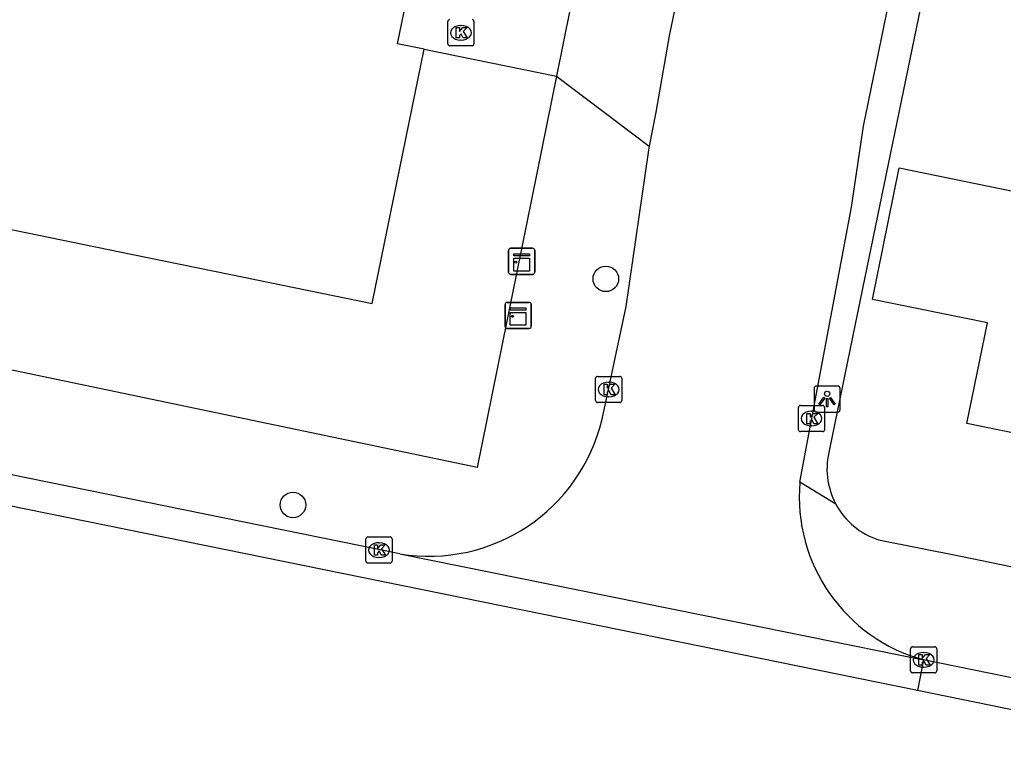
# Model space of a CAD drawing. Extents: x 158087 to 159494, y 382905 to 383981.
# Drawn here: x 158768.84 to 158806.52, y 382994.16 to 383022.51 of the extents above; entities that cross this region are included whole.
import ezdxf

# ---------------------------------------------------------------- set-up
doc = ezdxf.new("R2010")
doc.units = 0
for name, color, linetype in [('IMGEO_Boom', 7, 'Continuous'), ('IMGEO_Kast', 7, 'Continuous'), ('IMGEO_Kolk', 7, 'Continuous'), ('IMGEO_Lichtpunt', 7, 'Continuous'), ('IMGEO_Pand', 7, 'Continuous'), ('IMGEO_Rijbaan_lokaal_gesloten', 7, 'Continuous'), ('IMGEO_Rijbaan_lokaal_open', 7, 'Continuous'), ('IMGEO_Voetpad_open', 7, 'Continuous')]:
    doc.layers.add(name, color=color, linetype=linetype)

msp = doc.modelspace()

# ---------------------------------------------------------------- linework, layer by layer
at = {"layer": 'IMGEO_Boom'}
for centre in [(158791.292, 383012.591), (158779.309, 383003.935)]:
    msp.add_circle(centre, 0.489, dxfattribs=at)
at = {"layer": 'IMGEO_Kast'}
for p, q in [((158787.645, 383013.764), (158788.486, 383013.764)), ((158788.486, 383013.764), (158787.645, 383013.764)), ((158787.57, 383012.839), (158787.57, 383013.68)), ((158787.57, 383013.68), (158787.57, 383012.839)), ((158788.57, 383013.689), (158788.57, 383012.848)), ((158788.57, 383012.848), (158788.57, 383013.689)), ((158788.495, 383012.764), (158787.654, 383012.764)), ((158787.654, 383012.764), (158788.495, 383012.764)), ((158787.434, 383010.767), (158787.434, 383011.608)), ((158787.434, 383011.608), (158787.434, 383010.767)), ((158787.509, 383011.692), (158788.35, 383011.692)), ((158788.35, 383011.692), (158787.509, 383011.692)), ((158788.434, 383011.617), (158788.434, 383010.776)), ((158788.434, 383010.776), (158788.434, 383011.617)), ((158788.359, 383010.692), (158787.518, 383010.692)), ((158787.518, 383010.692), (158788.359, 383010.692))]:
    msp.add_line(p, q, dxfattribs=at)
for points in [[(158787.765, 383013.554), (158788.365, 383013.554), (158788.365, 383013.469), (158787.765, 383013.469), (158787.765, 383013.554)], [(158787.765, 383013.379), (158788.365, 383013.379), (158788.365, 383012.89), (158787.765, 383012.89), (158787.765, 383013.379)], [(158787.629, 383011.482), (158788.229, 383011.482), (158788.229, 383011.397), (158787.629, 383011.397), (158787.629, 383011.482)], [(158787.629, 383011.307), (158788.229, 383011.307), (158788.229, 383010.818), (158787.629, 383010.818), (158787.629, 383011.307)]]:
    msp.add_lwpolyline(points, dxfattribs=at)
for centre in [(158787.849, 383013.228), (158787.713, 383011.156)]:
    msp.add_circle(centre, 0.0377, dxfattribs=at)
for centre, start, end in [((158787.648, 383013.686), 92.4484, 184.2845), ((158787.648, 383013.686), 92.4484, 184.2845), ((158788.492, 383013.686), 2.4484, 94.2845), ((158788.492, 383013.686), 2.4484, 94.2845), ((158787.648, 383012.842), 182.4484, 274.2845), ((158787.648, 383012.842), 182.4484, 274.2845), ((158788.492, 383012.842), 272.4484, 4.2845), ((158788.492, 383012.842), 272.4484, 4.2845), ((158787.512, 383011.614), 92.4484, 184.2845), ((158787.512, 383011.614), 92.4484, 184.2845), ((158788.356, 383011.614), 2.4484, 94.2845), ((158788.356, 383011.614), 2.4484, 94.2845), ((158787.512, 383010.77), 182.4484, 274.2845), ((158787.512, 383010.77), 182.4484, 274.2845), ((158788.356, 383010.77), 272.4484, 4.2845), ((158788.356, 383010.77), 272.4484, 4.2845)]:
    msp.add_arc(centre, 0.0779, start, end, dxfattribs=at)
at = {"layer": 'IMGEO_Kolk'}
for p, q in [((158785.24, 383021.588), (158785.24, 383022.44)), ((158786.241, 383022.44), (158786.241, 383021.588)), ((158785.728, 383022.294), (158785.753, 383022.294)), ((158785.751, 383021.734), (158785.726, 383021.734)), ((158786.167, 383021.514), (158785.315, 383021.514)), ((158790.977, 383008.857), (158791.829, 383008.857)), ((158790.902, 383007.931), (158790.902, 383008.783)), ((158791.39, 383008.637), (158791.415, 383008.637)), ((158791.903, 383008.783), (158791.903, 383007.931)), ((158791.413, 383008.077), (158791.388, 383008.077)), ((158791.829, 383007.857), (158790.977, 383007.857)), ((158798.743, 383007.742), (158799.595, 383007.742)), ((158798.668, 383006.816), (158798.668, 383007.668)), ((158799.156, 383007.522), (158799.181, 383007.522)), ((158799.669, 383007.668), (158799.669, 383006.816)), ((158799.179, 383006.962), (158799.154, 383006.962)), ((158799.595, 383006.742), (158798.743, 383006.742)), ((158782.105, 383001.782), (158782.105, 383002.634)), ((158782.18, 383002.708), (158783.032, 383002.708)), ((158782.593, 383002.488), (158782.618, 383002.488)), ((158783.106, 383002.634), (158783.106, 383001.782)), ((158783.032, 383001.708), (158782.18, 383001.708)), ((158782.616, 383001.928), (158782.591, 383001.928)), ((158802.964, 382997.579), (158802.964, 382998.431)), ((158803.039, 382998.505), (158803.891, 382998.505)), ((158803.452, 382998.285), (158803.477, 382998.285)), ((158803.965, 382998.431), (158803.965, 382997.579)), ((158803.475, 382997.725), (158803.45, 382997.725)), ((158803.891, 382997.505), (158803.039, 382997.505))]:
    msp.add_line(p, q, dxfattribs=at)
for points in [[(158785.24, 383021.588), (158785.24, 383022.44)], [(158786.241, 383022.44), (158786.241, 383021.588)], [(158785.561, 383022.214), (158785.684, 383022.214), (158785.684, 383022.063), (158785.814, 383022.214), (158785.978, 383022.214), (158785.832, 383022.063), (158785.985, 383021.814), (158785.833, 383021.814), (158785.748, 383021.978), (158785.684, 383021.911), (158785.684, 383021.814), (158785.561, 383021.814), (158785.561, 383022.214)], [(158786.167, 383021.514), (158785.315, 383021.514)], [(158790.977, 383008.857), (158791.829, 383008.857)], [(158790.902, 383007.931), (158790.902, 383008.783)], [(158791.223, 383008.557), (158791.346, 383008.557), (158791.346, 383008.406), (158791.476, 383008.557), (158791.64, 383008.557), (158791.494, 383008.406), (158791.647, 383008.157), (158791.495, 383008.157), (158791.41, 383008.321), (158791.346, 383008.254), (158791.346, 383008.157), (158791.223, 383008.157), (158791.223, 383008.557)], [(158791.903, 383008.783), (158791.903, 383007.931)], [(158791.829, 383007.857), (158790.977, 383007.857)], [(158798.743, 383007.742), (158799.595, 383007.742)], [(158798.668, 383006.816), (158798.668, 383007.668)], [(158798.989, 383007.442), (158799.112, 383007.442), (158799.112, 383007.291), (158799.242, 383007.442), (158799.406, 383007.442), (158799.26, 383007.291), (158799.413, 383007.042), (158799.261, 383007.042), (158799.176, 383007.206), (158799.112, 383007.139), (158799.112, 383007.042), (158798.989, 383007.042), (158798.989, 383007.442)], [(158799.669, 383007.668), (158799.669, 383006.816)], [(158799.595, 383006.742), (158798.743, 383006.742)], [(158782.105, 383001.782), (158782.105, 383002.634)], [(158782.18, 383002.708), (158783.032, 383002.708)], [(158783.106, 383002.634), (158783.106, 383001.782)], [(158782.426, 383002.408), (158782.549, 383002.408), (158782.549, 383002.257), (158782.679, 383002.408), (158782.843, 383002.408), (158782.697, 383002.257), (158782.85, 383002.008), (158782.698, 383002.008), (158782.613, 383002.172), (158782.549, 383002.105), (158782.549, 383002.008), (158782.426, 383002.008), (158782.426, 383002.408)], [(158783.032, 383001.708), (158782.18, 383001.708)], [(158802.964, 382997.579), (158802.964, 382998.431)], [(158803.039, 382998.505), (158803.891, 382998.505)], [(158803.965, 382998.431), (158803.965, 382997.579)], [(158803.285, 382998.205), (158803.408, 382998.205), (158803.408, 382998.054), (158803.538, 382998.205), (158803.702, 382998.205), (158803.556, 382998.054), (158803.709, 382997.805), (158803.557, 382997.805), (158803.472, 382997.969), (158803.408, 382997.902), (158803.408, 382997.805), (158803.285, 382997.805), (158803.285, 382998.205)], [(158803.891, 382997.505), (158803.039, 382997.505)]]:
    msp.add_lwpolyline(points, dxfattribs=at)
for centre, start, end in [((158785.317, 383022.438), 91.552, 178.448), ((158785.317, 383022.438), 91.552, 178.448), ((158786.165, 383022.438), 1.552, 88.448), ((158786.165, 383022.438), 1.552, 88.448), ((158785.317, 383021.59), 181.552, 268.448), ((158785.317, 383021.59), 181.552, 268.448), ((158786.165, 383021.59), 271.552, 358.448), ((158786.165, 383021.59), 271.552, 358.448), ((158790.979, 383008.781), 91.552, 178.448), ((158790.979, 383008.781), 91.552, 178.448), ((158791.827, 383008.781), 1.552, 88.448), ((158791.827, 383008.781), 1.552, 88.448), ((158790.979, 383007.933), 181.552, 268.448), ((158790.979, 383007.933), 181.552, 268.448), ((158791.827, 383007.933), 271.552, 358.448), ((158791.827, 383007.933), 271.552, 358.448), ((158798.745, 383007.666), 91.552, 178.448), ((158798.745, 383007.666), 91.552, 178.448), ((158799.593, 383007.666), 1.552, 88.448), ((158799.593, 383007.666), 1.552, 88.448), ((158798.745, 383006.818), 181.552, 268.448), ((158798.745, 383006.818), 181.552, 268.448), ((158799.593, 383006.818), 271.552, 358.448), ((158799.593, 383006.818), 271.552, 358.448), ((158782.182, 383002.632), 91.552, 178.448), ((158782.182, 383002.632), 91.552, 178.448), ((158783.03, 383002.632), 1.552, 88.448), ((158783.03, 383002.632), 1.552, 88.448), ((158782.182, 383001.784), 181.552, 268.448), ((158782.182, 383001.784), 181.552, 268.448), ((158783.03, 383001.784), 271.552, 358.448), ((158783.03, 383001.784), 271.552, 358.448), ((158803.041, 382998.429), 91.552, 178.448), ((158803.041, 382998.429), 91.552, 178.448), ((158803.889, 382998.429), 1.552, 88.448), ((158803.889, 382998.429), 1.552, 88.448), ((158803.041, 382997.581), 181.552, 268.448), ((158803.041, 382997.581), 181.552, 268.448), ((158803.889, 382997.581), 271.552, 358.448), ((158803.889, 382997.581), 271.552, 358.448)]:
    msp.add_arc(centre, 0.0765, start, end, dxfattribs=at)
for centre, major_axis, ratio, start_param, end_param in [((158785.727, 383022.014), (-0.387, 0.002), 0.722429, 4.712389, 7.853982), ((158785.752, 383022.014), (-0.39, 0.002), 0.717154, 1.570796, 4.712389), ((158791.389, 383008.357), (-0.387, 0.002), 0.722429, 4.712389, 7.853982), ((158791.414, 383008.357), (-0.39, 0.002), 0.717154, 1.570796, 4.712389), ((158799.155, 383007.242), (-0.387, 0.002), 0.722429, 4.712389, 7.853982), ((158799.18, 383007.242), (-0.39, 0.002), 0.717154, 1.570796, 4.712389), ((158782.592, 383002.208), (-0.387, 0.002), 0.722429, 4.712389, 7.853982), ((158782.617, 383002.208), (-0.39, 0.002), 0.717154, 1.570796, 4.712389), ((158803.451, 382998.005), (-0.387, 0.002), 0.722429, 4.712389, 7.853982), ((158803.476, 382998.005), (-0.39, 0.002), 0.717154, 1.570796, 4.712389)]:
    msp.add_ellipse(centre, major_axis=major_axis, ratio=ratio, start_param=start_param, end_param=end_param, dxfattribs=at)
at = {"layer": 'IMGEO_Lichtpunt'}
for p, q in [((158800.171, 383008.487), (158799.363, 383008.487)), ((158800.171, 383008.487), (158799.363, 383008.487)), ((158799.269, 383008.392), (158799.269, 383007.585)), ((158799.269, 383008.392), (158799.269, 383007.585)), ((158800.265, 383007.585), (158800.265, 383008.392)), ((158800.265, 383007.585), (158800.265, 383008.392)), ((158799.363, 383007.491), (158800.171, 383007.491)), ((158799.363, 383007.491), (158800.171, 383007.491))]:
    msp.add_line(p, q, dxfattribs=at)
for points in [[(158799.643, 383008.056), (158799.682, 383008.028), (158799.494, 383007.766), (158799.456, 383007.793), (158799.643, 383008.056)], [(158799.745, 383008.008), (158799.792, 383008.008), (158799.792, 383007.686), (158799.745, 383007.686), (158799.745, 383008.008)], [(158799.855, 383008.028), (158799.893, 383008.055), (158800.08, 383007.793), (158800.041, 383007.765), (158799.855, 383008.028)]]:
    msp.add_lwpolyline(points, dxfattribs=at)
msp.add_circle((158799.768, 383008.19), 0.0994, dxfattribs=at)
for centre, start, end in [((158799.363, 383008.392), 90, 180), ((158799.363, 383008.392), 90, 180), ((158800.171, 383008.392), 0, 90), ((158800.171, 383008.392), 0, 90), ((158799.363, 383007.585), 180, 270), ((158799.363, 383007.585), 180, 270), ((158800.171, 383007.585), 270, 0), ((158800.171, 383007.585), 270, 360)]:
    msp.add_arc(centre, 0.0946, start, end, dxfattribs=at)
at = {"layer": 'IMGEO_Pand'}
for points in [[(158784.337, 383021.381), (158783.308, 383021.593), (158788.619, 383047.357)], [(158827.937, 383018.939), (158824.69, 383003.051), (158813.56, 383005.326), (158805.122, 383007.05), (158805.909, 383010.903), (158801.501, 383011.804), (158802.53, 383016.84), (158806.939, 383015.939), (158807.173, 383017.085), (158811.862, 383016.127), (158812.854, 383021.076), (158811.055, 383021.437), (158814.931, 383040.798)], [(158738.473, 383020.655), (158773.11, 383013.54), (158776.93, 383012.756), (158782.337, 383011.645), (158784.337, 383021.381)]]:
    msp.add_lwpolyline(points, dxfattribs=at)
at = {"layer": 'IMGEO_Rijbaan_lokaal_gesloten'}
for points in [[(158803.226, 382996.829), (158734.231, 383010.854), (158715.258, 383014.844), (158697.779, 383018.312), (158679.452, 383022.056)], [(158783.406, 383002.064), (158737.006, 383011.496), (158734.474, 383012.029), (158714.12, 383016.31), (158712.107, 383016.722)], [(158783.406, 383002.064), (158797.296, 382999.254), (158803.465, 382998.005)], [(158803.465, 382998.005), (158803.226, 382996.829)], [(159016.279, 382954.495), (159013.768, 382955.082), (159011.081, 382955.558), (158978.234, 382962.337), (158956.045, 382966.811), (158953.939, 382967.303), (158917.851, 382974.619), (158915.417, 382975.169), (158803.465, 382998.005)], [(159031.685, 382949.921), (159015.031, 382953.509), (158803.226, 382996.829)]]:
    msp.add_lwpolyline(points, dxfattribs=at)
at = {"layer": 'IMGEO_Rijbaan_lokaal_open'}
for points in [[(158801.51, 383060.092), (158798.504, 383045.305), (158796.167, 383033.685), (158793.719, 383021.9), (158793.205, 383018.967), (158792.953, 383017.671)], [(158798.725, 383004.808), (158800.707, 383015.34), (158801.166, 383018.431), (158802.528, 383025.095), (158802.686, 383025.857), (158804.207, 383033.195)], [(158792.953, 383017.671), (158792.923, 383017.513), (158792.054, 383011.53), (158791.145, 383007.213)]]:
    msp.add_lwpolyline(points, dxfattribs=at)
for centre, radius, start, end in [((158784.516, 383008.787), 6.814, 260.6279, 346.6462), ((158805.17, 383004.245), 6.469, 175.0114, 254.7224)]:
    msp.add_arc(centre, radius, start, end, dxfattribs=at)
at = {"layer": 'IMGEO_Voetpad_open'}
for points in [[(158794.614, 383046.144), (158789.4, 383020.358)], [(158805.395, 383032.947), (158801.03, 383011.785), (158799.863, 383006.073)], [(158784.337, 383021.381), (158789.4, 383020.358)], [(158789.4, 383020.358), (158786.37, 383005.371), (158718.129, 383019.64)], [(158789.4, 383020.358), (158792.953, 383017.671)], [(158800.103, 383003.964), (158798.725, 383004.808)], [(158801.731, 383002.602), (158804.889, 383001.97), (158812.55, 383000.385), (158882.725, 382986.097), (158965.13, 382969.191), (158987.319, 382964.716), (159020.488, 382957.863)]]:
    msp.add_lwpolyline(points, dxfattribs=at)
for centre, radius, start, end in [((158802.62, 383005.319), 2.858, 164.6943, 208.2901), ((158802.619, 383005.317), 2.857, 208.2734, 251.8943)]:
    msp.add_arc(centre, radius, start, end, dxfattribs=at)

doc.saveas('drawing.dxf')
